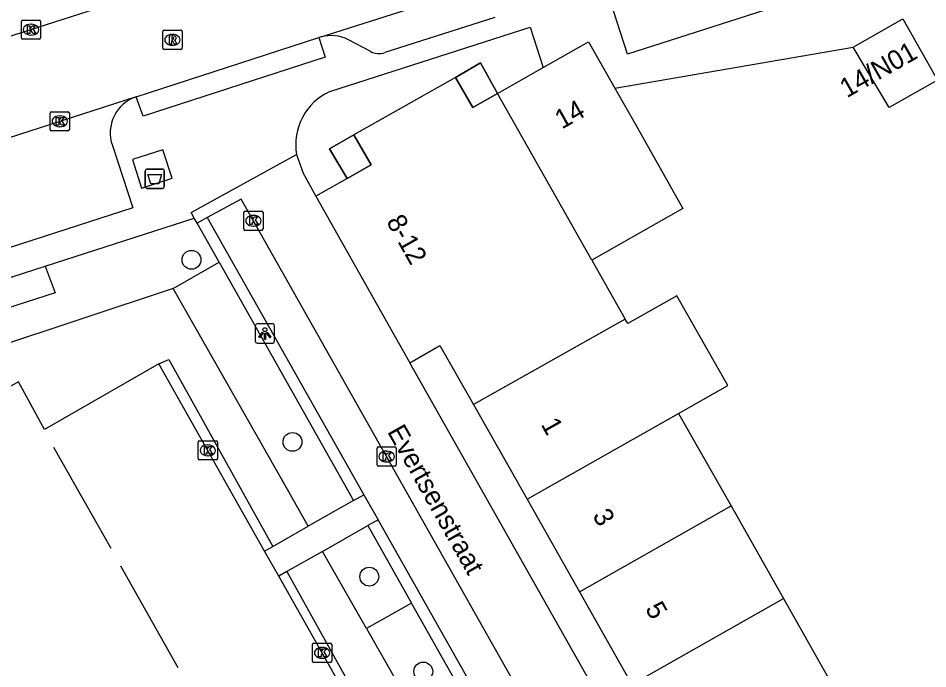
# Model space of a CAD drawing. Extents: x 160379 to 161131, y 383940 to 384849.
# Drawn here: x 160843.25 to 160890.47, y 384449.67 to 384483.43 of the extents above; entities that cross this region are included whole.
import ezdxf

# ---------------------------------------------------------------- set-up
doc = ezdxf.new("R2010")
doc.units = 0
for name, color, linetype in [('IMGEO_Afval_apart_plaats', 7, 'Continuous'), ('IMGEO_Boom', 7, 'Continuous'), ('IMGEO_Groenvoorziening', 7, 'Continuous'), ('IMGEO_Hek', 7, 'Continuous'), ('IMGEO_Kolk', 7, 'Continuous'), ('IMGEO_Lichtpunt', 7, 'Continuous'), ('IMGEO_Muur', 7, 'Continuous'), ('IMGEO_Openbare_ruimte_label', 7, 'Continuous'), ('IMGEO_Pand', 7, 'Continuous'), ('IMGEO_Pand_nummerreeks', 7, 'Continuous'), ('IMGEO_Pand_overbouw', 7, 'Continuous'), ('IMGEO_Rijbaan_lokaal_open', 7, 'Continuous'), ('IMGEO_Rioolput', 7, 'Continuous'), ('IMGEO_Voetpad_gesloten', 7, 'Continuous'), ('IMGEO_Voetpad_open', 7, 'Continuous')]:
    doc.layers.add(name, color=color, linetype=linetype)

msp = doc.modelspace()

# ---------------------------------------------------------------- linework, layer by layer
at = {"layer": 'IMGEO_Afval_apart_plaats'}
for p, q in [((160849.848, 384474.701), (160849.848, 384475.501)), ((160849.848, 384475.501), (160849.848, 384474.701)), ((160849.948, 384475.601), (160850.738, 384475.601)), ((160850.738, 384475.601), (160849.948, 384475.601)), ((160850.838, 384475.501), (160850.838, 384474.701)), ((160850.838, 384474.701), (160850.838, 384475.501)), ((160850.738, 384474.601), (160849.948, 384474.601)), ((160849.948, 384474.601), (160850.738, 384474.601))]:
    msp.add_line(p, q, dxfattribs=at)
msp.add_lwpolyline([(160849.991, 384475.315), (160850.695, 384475.315), (160850.546, 384474.845), (160850.14, 384474.845), (160849.991, 384475.315)], dxfattribs=at)
for centre, start, end in [((160849.948, 384475.501), 90, 180), ((160849.948, 384475.501), 90, 180), ((160850.738, 384475.501), 0, 90), ((160850.738, 384475.501), 360, 90), ((160849.948, 384474.701), 180, 270), ((160849.948, 384474.701), 180, 270), ((160850.738, 384474.701), 270, 0), ((160850.738, 384474.701), 270, 0)]:
    msp.add_arc(centre, 0.1, start, end, dxfattribs=at)
at = {"layer": 'IMGEO_Boom'}
for centre in [(160852.248, 384470.894), (160857.49, 384461.443), (160861.479, 384454.45), (160864.28, 384449.528)]:
    msp.add_circle(centre, 0.489, dxfattribs=at)
at = {"layer": 'IMGEO_Groenvoorziening'}
for points in [[(160851.289, 384469.401), (160853.685, 384470.765)], [(160844.65, 384470.556), (160845.179, 384469.172), (160808.985, 384457.53), (160808.598, 384458.923)], [(160851.289, 384469.401), (160808.978, 384455.353), (160814.867, 384447.855), (160813.853, 384447.008), (160812.823, 384446.222)], [(160858.311, 384457.065), (160857.225, 384458.972), (160851.289, 384469.401)], [(160850.559, 384465.497), (160844.615, 384462.085), (160843.271, 384464.557), (160831.824, 384458.145), (160830.038, 384457.144), (160830.957, 384455.513), (160831.523, 384454.509)], [(160861.334, 384451.752), (160859.051, 384455.764)], [(160863.674, 384453.073), (160861.334, 384451.752)], [(160861.334, 384451.752), (160865.634, 384444.198), (160867.886, 384440.241)]]:
    msp.add_lwpolyline(points, dxfattribs=at)
at = {"layer": 'IMGEO_Hek'}
for points in [[(160848.086, 384455.907), (160845.111, 384461.148)], [(160851.552, 384449.722), (160848.587, 384454.986)]]:
    msp.add_lwpolyline(points, dxfattribs=at)
at = {"layer": 'IMGEO_Kolk'}
for p, q in [((160843.418, 384482.412), (160843.418, 384483.264)), ((160843.493, 384483.338), (160844.345, 384483.338)), ((160843.906, 384483.118), (160843.931, 384483.118)), ((160844.419, 384483.264), (160844.419, 384482.412)), ((160843.929, 384482.558), (160843.904, 384482.558)), ((160844.345, 384482.338), (160843.493, 384482.338)), ((160844.911, 384477.655), (160844.911, 384478.507)), ((160844.986, 384478.581), (160845.838, 384478.581)), ((160845.399, 384478.361), (160845.424, 384478.361)), ((160845.912, 384478.507), (160845.912, 384477.655)), ((160845.838, 384477.581), (160844.986, 384477.581)), ((160845.422, 384477.801), (160845.397, 384477.801)), ((160854.962, 384472.495), (160854.962, 384473.347)), ((160855.037, 384473.421), (160855.889, 384473.421)), ((160855.45, 384473.201), (160855.475, 384473.201)), ((160855.963, 384473.347), (160855.963, 384472.495)), ((160855.473, 384472.641), (160855.448, 384472.641)), ((160855.889, 384472.421), (160855.037, 384472.421)), ((160852.596, 384460.579), (160852.596, 384461.431)), ((160852.671, 384461.505), (160853.523, 384461.505)), ((160853.597, 384461.431), (160853.597, 384460.579)), ((160853.084, 384461.285), (160853.109, 384461.285)), ((160861.879, 384460.258), (160861.879, 384461.11)), ((160861.954, 384461.184), (160862.806, 384461.184)), ((160862.367, 384460.964), (160862.392, 384460.964)), ((160862.88, 384461.11), (160862.88, 384460.258)), ((160853.523, 384460.505), (160852.671, 384460.505)), ((160853.107, 384460.725), (160853.082, 384460.725)), ((160862.39, 384460.404), (160862.365, 384460.404)), ((160862.806, 384460.184), (160861.954, 384460.184)), ((160858.529, 384450.07), (160858.529, 384450.922)), ((160858.604, 384450.996), (160859.456, 384450.996)), ((160859.53, 384450.922), (160859.53, 384450.07)), ((160859.017, 384450.776), (160859.042, 384450.776)), ((160859.456, 384449.996), (160858.604, 384449.996)), ((160859.04, 384450.216), (160859.015, 384450.216))]:
    msp.add_line(p, q, dxfattribs=at)
for points in [[(160843.418, 384482.412), (160843.418, 384483.264)], [(160843.493, 384483.338), (160844.345, 384483.338)], [(160843.739, 384483.038), (160843.862, 384483.038), (160843.862, 384482.887), (160843.992, 384483.038), (160844.156, 384483.038), (160844.01, 384482.887), (160844.163, 384482.638), (160844.011, 384482.638), (160843.926, 384482.802), (160843.862, 384482.735), (160843.862, 384482.638), (160843.739, 384482.638), (160843.739, 384483.038)], [(160844.419, 384483.264), (160844.419, 384482.412)], [(160844.345, 384482.338), (160843.493, 384482.338)], [(160844.911, 384477.655), (160844.911, 384478.507)], [(160844.986, 384478.581), (160845.838, 384478.581)], [(160845.912, 384478.507), (160845.912, 384477.655)], [(160845.232, 384478.281), (160845.355, 384478.281), (160845.355, 384478.13), (160845.485, 384478.281), (160845.649, 384478.281), (160845.503, 384478.13), (160845.656, 384477.881), (160845.504, 384477.881), (160845.419, 384478.045), (160845.355, 384477.978), (160845.355, 384477.881), (160845.232, 384477.881), (160845.232, 384478.281)], [(160845.838, 384477.581), (160844.986, 384477.581)], [(160854.962, 384472.495), (160854.962, 384473.347)], [(160855.037, 384473.421), (160855.889, 384473.421)], [(160855.283, 384473.121), (160855.406, 384473.121), (160855.406, 384472.97), (160855.536, 384473.121), (160855.7, 384473.121), (160855.554, 384472.97), (160855.707, 384472.721), (160855.555, 384472.721), (160855.47, 384472.885), (160855.406, 384472.818), (160855.406, 384472.721), (160855.283, 384472.721), (160855.283, 384473.121)], [(160855.963, 384473.347), (160855.963, 384472.495)], [(160855.889, 384472.421), (160855.037, 384472.421)], [(160852.596, 384460.579), (160852.596, 384461.431)], [(160852.671, 384461.505), (160853.523, 384461.505)], [(160853.597, 384461.431), (160853.597, 384460.579)], [(160852.917, 384461.205), (160853.04, 384461.205), (160853.04, 384461.054), (160853.17, 384461.205), (160853.334, 384461.205), (160853.188, 384461.054), (160853.341, 384460.805), (160853.189, 384460.805), (160853.104, 384460.969), (160853.04, 384460.902), (160853.04, 384460.805), (160852.917, 384460.805), (160852.917, 384461.205)], [(160861.879, 384460.258), (160861.879, 384461.11)], [(160861.954, 384461.184), (160862.806, 384461.184)], [(160862.2, 384460.884), (160862.323, 384460.884), (160862.323, 384460.733), (160862.453, 384460.884), (160862.617, 384460.884), (160862.471, 384460.733), (160862.624, 384460.484), (160862.472, 384460.484), (160862.387, 384460.648), (160862.323, 384460.581), (160862.323, 384460.484), (160862.2, 384460.484), (160862.2, 384460.884)], [(160862.88, 384461.11), (160862.88, 384460.258)], [(160853.523, 384460.505), (160852.671, 384460.505)], [(160862.806, 384460.184), (160861.954, 384460.184)], [(160858.529, 384450.07), (160858.529, 384450.922)], [(160858.604, 384450.996), (160859.456, 384450.996)], [(160859.53, 384450.922), (160859.53, 384450.07)], [(160858.85, 384450.696), (160858.973, 384450.696), (160858.973, 384450.545), (160859.103, 384450.696), (160859.267, 384450.696), (160859.121, 384450.545), (160859.274, 384450.296), (160859.122, 384450.296), (160859.037, 384450.46), (160858.973, 384450.393), (160858.973, 384450.296), (160858.85, 384450.296), (160858.85, 384450.696)], [(160859.456, 384449.996), (160858.604, 384449.996)]]:
    msp.add_lwpolyline(points, dxfattribs=at)
for centre, start, end in [((160843.495, 384483.262), 91.552, 178.448), ((160843.495, 384483.262), 91.552, 178.448), ((160844.343, 384483.262), 1.552, 88.448), ((160844.343, 384483.262), 1.552, 88.448), ((160843.495, 384482.414), 181.552, 268.448), ((160843.495, 384482.414), 181.552, 268.448), ((160844.343, 384482.414), 271.552, 358.448), ((160844.343, 384482.414), 271.552, 358.448), ((160844.988, 384478.505), 91.552, 178.448), ((160844.988, 384478.505), 91.552, 178.448), ((160845.836, 384478.505), 1.552, 88.448), ((160845.836, 384478.505), 1.552, 88.448), ((160844.988, 384477.657), 181.552, 268.448), ((160844.988, 384477.657), 181.552, 268.448), ((160845.836, 384477.657), 271.552, 358.448), ((160845.836, 384477.657), 271.552, 358.448), ((160855.039, 384473.345), 91.552, 178.448), ((160855.039, 384473.345), 91.552, 178.448), ((160855.887, 384473.345), 1.552, 88.448), ((160855.887, 384473.345), 1.552, 88.448), ((160855.039, 384472.497), 181.552, 268.448), ((160855.039, 384472.497), 181.552, 268.448), ((160855.887, 384472.497), 271.552, 358.448), ((160855.887, 384472.497), 271.552, 358.448), ((160852.673, 384461.429), 91.552, 178.448), ((160852.673, 384461.429), 91.552, 178.448), ((160853.521, 384461.429), 1.552, 88.448), ((160853.521, 384461.429), 1.552, 88.448), ((160861.956, 384461.108), 91.552, 178.448), ((160861.956, 384461.108), 91.552, 178.448), ((160862.804, 384461.108), 1.552, 88.448), ((160862.804, 384461.108), 1.552, 88.448), ((160852.673, 384460.581), 181.552, 268.448), ((160852.673, 384460.581), 181.552, 268.448), ((160853.521, 384460.581), 271.552, 358.448), ((160853.521, 384460.581), 271.552, 358.448), ((160861.956, 384460.26), 181.552, 268.448), ((160861.956, 384460.26), 181.552, 268.448), ((160862.804, 384460.26), 271.552, 358.448), ((160862.804, 384460.26), 271.552, 358.448), ((160858.606, 384450.92), 91.552, 178.448), ((160858.606, 384450.92), 91.552, 178.448), ((160859.454, 384450.92), 1.552, 88.448), ((160859.454, 384450.92), 1.552, 88.448), ((160858.606, 384450.072), 181.552, 268.448), ((160858.606, 384450.072), 181.552, 268.448), ((160859.454, 384450.072), 271.552, 358.448), ((160859.454, 384450.072), 271.552, 358.448)]:
    msp.add_arc(centre, 0.0765, start, end, dxfattribs=at)
for centre, major_axis, ratio, start_param, end_param in [((160843.905, 384482.838), (-0.387, 0.002), 0.722429, 4.712389, 7.853982), ((160843.93, 384482.838), (-0.39, 0.002), 0.717154, 1.570796, 4.712389), ((160845.398, 384478.081), (-0.387, 0.002), 0.722429, 4.712389, 7.853982), ((160845.423, 384478.081), (-0.39, 0.002), 0.717154, 1.570796, 4.712389), ((160855.449, 384472.921), (-0.387, 0.002), 0.722429, 4.712389, 7.853982), ((160855.474, 384472.921), (-0.39, 0.002), 0.717154, 1.570796, 4.712389), ((160853.083, 384461.005), (-0.387, 0.002), 0.722429, 4.712389, 7.853982), ((160853.108, 384461.005), (-0.39, 0.002), 0.717154, 1.570796, 4.712389), ((160862.366, 384460.684), (-0.387, 0.002), 0.722429, 4.712389, 7.853982), ((160862.391, 384460.684), (-0.39, 0.002), 0.717154, 1.570796, 4.712389), ((160859.016, 384450.496), (-0.387, 0.002), 0.722429, 4.712389, 7.853982), ((160859.041, 384450.496), (-0.39, 0.002), 0.717154, 1.570796, 4.712389)]:
    msp.add_ellipse(centre, major_axis=major_axis, ratio=ratio, start_param=start_param, end_param=end_param, dxfattribs=at)
at = {"layer": 'IMGEO_Lichtpunt'}
for p, q in [((160855.561, 384467.471), (160855.561, 384466.664)), ((160855.561, 384467.471), (160855.561, 384466.664)), ((160856.463, 384467.566), (160855.655, 384467.566)), ((160856.463, 384467.566), (160855.655, 384467.566)), ((160856.557, 384466.664), (160856.557, 384467.471)), ((160856.557, 384466.664), (160856.557, 384467.471)), ((160855.655, 384466.57), (160856.463, 384466.57)), ((160855.655, 384466.57), (160856.463, 384466.57))]:
    msp.add_line(p, q, dxfattribs=at)
for points in [[(160855.935, 384467.135), (160855.974, 384467.107), (160855.786, 384466.845), (160855.748, 384466.872), (160855.935, 384467.135)], [(160856.037, 384467.087), (160856.084, 384467.087), (160856.084, 384466.765), (160856.037, 384466.765), (160856.037, 384467.087)], [(160856.147, 384467.107), (160856.185, 384467.134), (160856.372, 384466.872), (160856.333, 384466.844), (160856.147, 384467.107)]]:
    msp.add_lwpolyline(points, dxfattribs=at)
msp.add_circle((160856.06, 384467.269), 0.0994, dxfattribs=at)
for centre, start, end in [((160855.655, 384467.471), 90, 180), ((160855.655, 384467.471), 90, 180), ((160856.463, 384467.471), 0, 90), ((160856.463, 384467.471), 0, 90), ((160855.655, 384466.664), 180, 270), ((160855.655, 384466.664), 180, 270), ((160856.463, 384466.664), 270, 0), ((160856.463, 384466.664), 270, 360)]:
    msp.add_arc(centre, 0.0946, start, end, dxfattribs=at)
at = {"layer": 'IMGEO_Muur'}
msp.add_lwpolyline([(160874.22, 384479.807), (160886.591, 384481.924)], dxfattribs=at)
at = {"layer": 'IMGEO_Pand'}
for points in [[(160886.591, 384481.924), (160889.168, 384483.391), (160890.98, 384480.212)], [(160870.505, 384480.872), (160872.861, 384482.207), (160874.22, 384479.807)], [(160890.98, 384480.212), (160888.473, 384478.799), (160886.591, 384481.924)], [(160868.128, 384479.524), (160870.505, 384480.872)], [(160865.945, 384480.362), (160860.68, 384477.388)], [(160868.128, 384479.524), (160866.849, 384478.799), (160865.945, 384480.362)], [(160874.22, 384479.807), (160875.324, 384477.856), (160877.759, 384473.554), (160873.028, 384470.881)], [(160873.028, 384470.881), (160868.128, 384479.524)], [(160860.68, 384477.388), (160861.572, 384475.818), (160860.327, 384475.114)], [(160860.327, 384475.114), (160858.704, 384474.196)], [(160858.704, 384474.196), (160863.586, 384465.548)], [(160873.028, 384470.881), (160874.769, 384467.808)], [(160877.537, 384462.919), (160880.09, 384464.365), (160877.448, 384469.03), (160874.896, 384467.584), (160874.769, 384467.808)], [(160874.769, 384467.808), (160866.881, 384463.387)], [(160863.586, 384465.548), (160865.148, 384466.447), (160866.881, 384463.387)], [(160866.881, 384463.387), (160869.67, 384458.463)], [(160869.67, 384458.463), (160877.537, 384462.919)], [(160877.537, 384462.919), (160880.257, 384458.117)], [(160869.67, 384458.463), (160872.39, 384453.661)], [(160872.39, 384453.661), (160880.257, 384458.117)], [(160880.257, 384458.117), (160882.977, 384453.314)], [(160872.39, 384453.661), (160875.11, 384448.858)], [(160875.11, 384448.858), (160882.977, 384453.314)], [(160882.977, 384453.314), (160885.697, 384448.511)]]:
    msp.add_lwpolyline(points, dxfattribs=at)
at = {"layer": 'IMGEO_Pand_overbouw'}
for points in [[(160868.128, 384479.524), (160867.256, 384481.109), (160865.945, 384480.362), (160866.849, 384478.799)], [(160860.327, 384475.114), (160861.572, 384475.818), (160860.68, 384477.388), (160859.417, 384476.648)]]:
    msp.add_lwpolyline(points, close=True, dxfattribs=at)
at = {"layer": 'IMGEO_Rijbaan_lokaal_open'}
for points in [[(160877.272, 384493.526), (160838.691, 384481.16)], [(160858.972, 384482.459), (160870.365, 384486.105)], [(160849.377, 384479.354), (160858.859, 384482.423)], [(160858.972, 384482.459), (160858.859, 384482.423)], [(160849.377, 384479.354), (160804.936, 384465.002)], [(160852.393, 384473.054), (160852.23, 384473.351), (160857.703, 384476.351)], [(160857.703, 384476.351), (160858.039, 384475.393), (160858.704, 384474.196)], [(160869.914, 384447.324), (160854.821, 384474.047), (160853.069, 384473.086)], [(160852.538, 384472.797), (160852.393, 384473.054)], [(160853.069, 384473.086), (160852.538, 384472.797)], [(160850.559, 384465.497), (160851.073, 384465.719), (160856.472, 384456.022)], [(160888.971, 384420.658), (160863.586, 384465.548)], [(160856.045, 384455.78), (160850.559, 384465.497)], [(160856.045, 384455.78), (160856.472, 384456.022)], [(160857.201, 384454.713), (160856.782, 384454.475)], [(160857.201, 384454.713), (160861.963, 384446.162), (160861.573, 384445.989)], [(160861.573, 384445.989), (160856.782, 384454.475)]]:
    msp.add_lwpolyline(points, dxfattribs=at)
at = {"layer": 'IMGEO_Rioolput'}
for p, q in [((160850.76, 384481.884), (160850.76, 384482.736)), ((160850.835, 384482.81), (160851.687, 384482.81)), ((160851.248, 384482.59), (160851.273, 384482.59)), ((160851.761, 384482.736), (160851.761, 384481.884)), ((160851.687, 384481.81), (160850.835, 384481.81)), ((160851.271, 384482.03), (160851.246, 384482.03))]:
    msp.add_line(p, q, dxfattribs=at)
for points in [[(160850.76, 384481.884), (160850.76, 384482.736)], [(160850.835, 384482.81), (160851.687, 384482.81)], [(160851.761, 384482.736), (160851.761, 384481.884)], [(160851.349, 384482.508), (160851.097, 384482.51), (160851.097, 384482.11)], [(160851.097, 384482.11), (160851.221, 384482.11), (160851.221, 384482.272), (160851.232, 384482.272)], [(160851.275, 384482.429), (160851.221, 384482.429), (160851.221, 384482.348)], [(160851.221, 384482.348), (160851.273, 384482.348)], [(160851.279, 384482.243), (160851.35, 384482.11), (160851.49, 384482.11), (160851.425, 384482.236)], [(160851.687, 384481.81), (160850.835, 384481.81)]]:
    msp.add_lwpolyline(points, dxfattribs=at)
for centre, radius, start, end in [((160850.837, 384482.734), 0.0765, 91.552, 178.448), ((160850.837, 384482.734), 0.0765, 91.552, 178.448), ((160851.685, 384482.734), 0.0765, 1.552, 88.448), ((160851.685, 384482.734), 0.0765, 1.552, 88.448), ((160851.231, 384482.219), 0.0533, 26.0293, 88.6989), ((160851.257, 384482.537), 0.19, 274.7715, 282.9687), ((160851.281, 384482.333), 0.0964, 77.0061, 93.1865), ((160851.295, 384482.39), 0.0378, 276.6634, 79.6772), ((160851.348, 384482.398), 0.109, 350.3612, 89.416), ((160851.346, 384482.398), 0.112, 277.5842, 350.9817), ((160851.33, 384482.183), 0.108, 29.5134, 73.7905), ((160850.837, 384481.886), 0.0765, 181.552, 268.448), ((160850.837, 384481.886), 0.0765, 181.552, 268.448), ((160851.685, 384481.886), 0.0765, 271.552, 358.448), ((160851.685, 384481.886), 0.0765, 271.552, 358.448)]:
    msp.add_arc(centre, radius, start, end, dxfattribs=at)
for centre, major_axis, ratio, start_param, end_param in [((160851.247, 384482.31), (-0.387, 0.002), 0.722429, 4.712389, 7.853982), ((160851.272, 384482.31), (-0.39, 0.002), 0.717154, 1.570796, 4.712389)]:
    msp.add_ellipse(centre, major_axis=major_axis, ratio=ratio, start_param=start_param, end_param=end_param, dxfattribs=at)
at = {"layer": 'IMGEO_Voetpad_gesloten'}
msp.add_lwpolyline([(160849.181, 384476.091), (160849.662, 384474.612), (160851.248, 384475.128), (160850.767, 384476.607), (160849.181, 384476.091)], dxfattribs=at)
at = {"layer": 'IMGEO_Voetpad_open'}
for points in [[(160890.721, 384490.168), (160891.739, 384486.988), (160874.88, 384481.57), (160873.779, 384485.003)], [(160868.003, 384483.474), (160862.29, 384481.652)], [(160859.436, 384479.631), (160869.823, 384482.963), (160870.505, 384480.872)], [(160858.859, 384482.423), (160859.189, 384481.405), (160849.741, 384478.347), (160849.377, 384479.354)], [(160861.518, 384481.719), (160860.391, 384482.313)], [(160874.22, 384479.807), (160886.591, 384481.924)], [(160865.945, 384480.362), (160867.256, 384481.109), (160868.128, 384479.524)], [(160860.327, 384475.114), (160859.417, 384476.648), (160860.68, 384477.388)], [(160848.141, 384476.832), (160849.196, 384473.589), (160808.242, 384460.36)], [(160844.65, 384470.556), (160852.393, 384473.054)], [(160853.685, 384470.765), (160852.538, 384472.797)], [(160853.069, 384473.086), (160861.199, 384458.703)], [(160853.685, 384470.765), (160860.666, 384458.401)], [(160808.598, 384458.923), (160844.65, 384470.556)], [(160860.666, 384458.401), (160861.199, 384458.703)], [(160861.199, 384458.703), (160861.934, 384457.403)], [(160860.666, 384458.401), (160858.311, 384457.065)], [(160856.472, 384456.022), (160858.311, 384457.065)], [(160859.051, 384455.764), (160861.401, 384457.099)], [(160861.934, 384457.403), (160861.401, 384457.099)], [(160861.401, 384457.099), (160863.674, 384453.073)], [(160869.914, 384447.324), (160868.19, 384446.337), (160861.934, 384457.403)], [(160856.782, 384454.475), (160856.045, 384455.78)], [(160859.051, 384455.764), (160857.201, 384454.713)], [(160870.165, 384441.578), (160869.328, 384443.059), (160863.674, 384453.073)]]:
    msp.add_lwpolyline(points, dxfattribs=at)
for centre, radius, start, end in [((160859.5, 384480.618), 1.915, 62.2612, 105.9899), ((160861.979, 384482.547), 0.948, 240.9151, 289.1646), ((160850, 384477.485), 1.971, 108.4444, 199.3379), ((160860.698, 384476.866), 3.039, 114.5399, 189.7603)]:
    msp.add_arc(centre, radius, start, end, dxfattribs=at)

# ---------------------------------------------------------------- texts
at = {"layer": 'IMGEO_Openbare_ruimte_label'}
msp.add_text('Evertsenstraat', height=1, rotation=299.4108, dxfattribs=at).set_placement((160862.389, 384461.977))
at = {"layer": 'IMGEO_Pand_nummerreeks'}
for s, rotation, p in [('14/N01', 29.5577, (160886.268, 384479.273)), ('14', 29.5474, (160871.473, 384477.65)), ('8-12', 299.4458, (160862.338, 384472.884)), ('1', 299.5243, (160870.363, 384462.354)), ('3', 299.5261, (160873.041, 384457.623)), ('5', 299.5261, (160875.777, 384452.793))]:
    msp.add_text(s, height=1, rotation=rotation, dxfattribs=at).set_placement(p)

doc.saveas('drawing.dxf')
